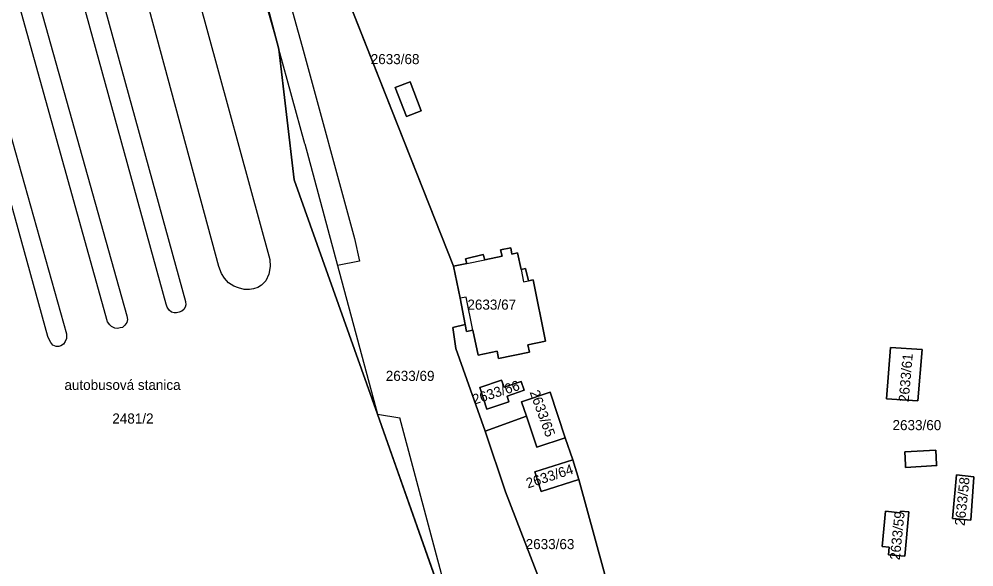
# Model space of a CAD drawing. Extents: x -263423 to -261326, y -1240067 to -1237864.
# Drawn here: x -262049.1 to -261859.7, y -1239696.6 to -1239587.9 of the extents above; entities that cross this region are included whole.
import ezdxf

# ---------------------------------------------------------------- set-up
doc = ezdxf.new("R2010")
doc.units = 0
for name, color, linetype in [('body_kn', 7, 'Continuous'), ('kladpar_druhypozemkov', 7, 'Continuous'), ('kladpar_hranice', 7, 'Continuous'), ('kladpar_parcelnecisla', 7, 'Continuous'), ('kladpar_plochy', 7, 'Continuous'), ('kladpar_sipky', 7, 'Continuous'), ('popisy', 7, 'Continuous'), ('zappar_hrandruhpozemk', 7, 'Continuous')]:
    doc.layers.add(name, color=color, linetype=linetype)

msp = doc.modelspace()

# ---------------------------------------------------------------- linework, layer by layer
at = {"layer": 'body_kn'}
for p, q in [((-261992.91, -1239593.34), (-261992.91, -1239593.34)), ((-261997.54, -1239593.87), (-261997.54, -1239593.87)), ((-261971.53, -1239600.39), (-261971.53, -1239600.39)), ((-261971.53, -1239600.39), (-261971.53, -1239600.39)), ((-261974.47, -1239601.52), (-261974.47, -1239601.52)), ((-261969.32, -1239606.12), (-261969.32, -1239606.12)), ((-261972.26, -1239607.25), (-261972.26, -1239607.25)), ((-261992.43, -1239612.65), (-261992.43, -1239612.65)), ((-261994.52, -1239619.81), (-261994.52, -1239619.81)), ((-261982.57, -1239631.47), (-261982.57, -1239631.47)), ((-261951.57, -1239633.29), (-261951.57, -1239633.29)), ((-261957, -1239634.6), (-261957, -1239634.6)), ((-261957, -1239634.6), (-261957, -1239634.6)), ((-261953.6, -1239633.7), (-261953.6, -1239633.7)), ((-261953.27, -1239634.94), (-261953.27, -1239634.94)), ((-261951.32, -1239634.53), (-261951.32, -1239634.53)), ((-261950.23, -1239634.31), (-261950.23, -1239634.31)), ((-262009.44, -1239637.04), (-262009.44, -1239637.04)), ((-261999.35, -1239635.59), (-261999.35, -1239635.59)), ((-261999.3, -1239636.99), (-261999.3, -1239636.99)), ((-261985.91, -1239636.84), (-261985.91, -1239636.84)), ((-261985.91, -1239636.84), (-261985.91, -1239636.84)), ((-261981.59, -1239635.92), (-261981.59, -1239635.92)), ((-261962.94, -1239636.94), (-261962.94, -1239636.94)), ((-261962.94, -1239636.94), (-261962.94, -1239636.94)), ((-261960.53, -1239635.47), (-261960.53, -1239635.47)), ((-261960.3, -1239636.4), (-261960.3, -1239636.4)), ((-261960.3, -1239636.4), (-261960.3, -1239636.4)), ((-261956.7, -1239635.66), (-261956.7, -1239635.66)), ((-262008.95, -1239638.37), (-262008.95, -1239638.37)), ((-261999.56, -1239638.51), (-261999.56, -1239638.51)), ((-261949.5, -1239637.57), (-261949.5, -1239637.57)), ((-261949.5, -1239637.57), (-261949.5, -1239637.57)), ((-261948.66, -1239637.4), (-261948.66, -1239637.4)), ((-262008.32, -1239639.33), (-262008.32, -1239639.33)), ((-262007.57, -1239640.23), (-262007.57, -1239640.23)), ((-262000.98, -1239640.72), (-262000.98, -1239640.72)), ((-262000.14, -1239639.84), (-262000.14, -1239639.84)), ((-261949.05, -1239640.07), (-261949.05, -1239640.07)), ((-261948.01, -1239639.82), (-261948.01, -1239639.82)), ((-261947.12, -1239639.68), (-261947.12, -1239639.68)), ((-262006.49, -1239640.93), (-262006.49, -1239640.93)), ((-262005.55, -1239641.26), (-262005.55, -1239641.26)), ((-262004.41, -1239641.59), (-262004.41, -1239641.59)), ((-262003.39, -1239641.59), (-262003.39, -1239641.59)), ((-262002.57, -1239641.47), (-262002.57, -1239641.47)), ((-262001.74, -1239641.16), (-262001.74, -1239641.16)), ((-262019.9, -1239644.51), (-262019.9, -1239644.51)), ((-262016.09, -1239643.97), (-262016.09, -1239643.97)), ((-262016.04, -1239644.61), (-262016.04, -1239644.61)), ((-261961.56, -1239643.29), (-261961.56, -1239643.29)), ((-261960.38, -1239643.06), (-261960.38, -1239643.06)), ((-261960.38, -1239643.06), (-261960.38, -1239643.06)), ((-262019.72, -1239645.09), (-262019.72, -1239645.09)), ((-262019.28, -1239645.66), (-262019.28, -1239645.66)), ((-262018.84, -1239646.04), (-262018.84, -1239646.04)), ((-262018.33, -1239646.18), (-262018.33, -1239646.18)), ((-262017.83, -1239646.18), (-262017.83, -1239646.18)), ((-262017.32, -1239646.06), (-262017.32, -1239646.06)), ((-262016.81, -1239645.87), (-262016.81, -1239645.87)), ((-262016.42, -1239645.56), (-262016.42, -1239645.56)), ((-262016.17, -1239645.05), (-262016.17, -1239645.05)), ((-262031.54, -1239647.98), (-262031.54, -1239647.98)), ((-262027.73, -1239648.13), (-262027.73, -1239648.13)), ((-262027.72, -1239646.8), (-262027.72, -1239646.8)), ((-262027.6, -1239647.5), (-262027.6, -1239647.5)), ((-262039.67, -1239650.33), (-262039.67, -1239650.33)), ((-262031.1, -1239648.55), (-262031.1, -1239648.55)), ((-262030.72, -1239648.94), (-262030.72, -1239648.94)), ((-262030.09, -1239649.26), (-262030.09, -1239649.26)), ((-262029.58, -1239649.33), (-262029.58, -1239649.33)), ((-262029.01, -1239649.2), (-262029.01, -1239649.2)), ((-262028.57, -1239649.08), (-262028.57, -1239649.08)), ((-262028.12, -1239648.64), (-262028.12, -1239648.64)), ((-261963.07, -1239649.08), (-261963.07, -1239649.08)), ((-261960.61, -1239648.51), (-261960.61, -1239648.51)), ((-261960.31, -1239649.91), (-261960.31, -1239649.91)), ((-261959.1, -1239649.65), (-261959.1, -1239649.65)), ((-261959.1, -1239649.65), (-261959.1, -1239649.65)), ((-262043.36, -1239650.87), (-262043.36, -1239650.87)), ((-262043.11, -1239651.5), (-262043.11, -1239651.5)), ((-262042.8, -1239652.08), (-262042.8, -1239652.08)), ((-262039.94, -1239651.91), (-262039.94, -1239651.91)), ((-262039.68, -1239651.28), (-262039.68, -1239651.28)), ((-261944.64, -1239651.81), (-261944.64, -1239651.81)), ((-262042.36, -1239652.59), (-262042.36, -1239652.59)), ((-262041.72, -1239652.85), (-262041.72, -1239652.85)), ((-262041.22, -1239652.85), (-262041.22, -1239652.85)), ((-262040.77, -1239652.73), (-262040.77, -1239652.73)), ((-262040.26, -1239652.42), (-262040.26, -1239652.42)), ((-261962.48, -1239653.26), (-261962.48, -1239653.26)), ((-261954.28, -1239653.79), (-261954.28, -1239653.79)), ((-261948.16, -1239652.54), (-261948.16, -1239652.54)), ((-261947.86, -1239653.99), (-261947.86, -1239653.99)), ((-261876.23, -1239653.05), (-261876.23, -1239653.05)), ((-261869.94, -1239653.5), (-261869.94, -1239653.5)), ((-261869.94, -1239653.5), (-261869.94, -1239653.5)), ((-261958.05, -1239654.57), (-261958.05, -1239654.57)), ((-261953.97, -1239655.26), (-261953.97, -1239655.26)), ((-261953.37, -1239659.55), (-261953.37, -1239659.55)), ((-261953.37, -1239659.55), (-261953.37, -1239659.55)), ((-261949.49, -1239659.81), (-261949.49, -1239659.81)), ((-261957.68, -1239661), (-261957.68, -1239661)), ((-261952.88, -1239660.96), (-261952.88, -1239660.96)), ((-261948.9, -1239661.55), (-261948.9, -1239661.55)), ((-261952.29, -1239662.71), (-261952.29, -1239662.71)), ((-261943.72, -1239661.93), (-261943.72, -1239661.93)), ((-261943.72, -1239661.93), (-261943.72, -1239661.93)), ((-261877.05, -1239663.25), (-261877.05, -1239663.25)), ((-261956.3, -1239665.31), (-261956.3, -1239665.31)), ((-261951.91, -1239663.82), (-261951.91, -1239663.82)), ((-261949.4, -1239663.83), (-261949.4, -1239663.83)), ((-261870.79, -1239663.67), (-261870.79, -1239663.67)), ((-261977.98, -1239666.32), (-261977.98, -1239666.32)), ((-261973.57, -1239667.01), (-261973.57, -1239667.01)), ((-261948.44, -1239666.71), (-261948.44, -1239666.71)), ((-261956.61, -1239669.67), (-261956.61, -1239669.67)), ((-261940.75, -1239670.98), (-261940.75, -1239670.98)), ((-261946.38, -1239672.86), (-261946.38, -1239672.86)), ((-261873.4, -1239673.8), (-261873.4, -1239673.8)), ((-261867.26, -1239673.44), (-261867.26, -1239673.44)), ((-261867.26, -1239673.44), (-261867.26, -1239673.44)), ((-261939.26, -1239675.36), (-261939.26, -1239675.36)), ((-261939.26, -1239675.36), (-261939.26, -1239675.36)), ((-261873.29, -1239676.37), (-261873.29, -1239676.37)), ((-261873.26, -1239676.86), (-261873.26, -1239676.86)), ((-261867.08, -1239676.31), (-261867.08, -1239676.31)), ((-261867.07, -1239676.51), (-261867.07, -1239676.51)), ((-261946.77, -1239677.72), (-261946.77, -1239677.72)), ((-261863.17, -1239678.34), (-261863.17, -1239678.34)), ((-261859.69, -1239678.7), (-261859.69, -1239678.7)), ((-261859.69, -1239678.7), (-261859.69, -1239678.7)), ((-261938.03, -1239679.28), (-261938.03, -1239679.28)), ((-261859.7, -1239678.78), (-261859.7, -1239678.78)), ((-261952.57, -1239681.72), (-261952.57, -1239681.72)), ((-261945.54, -1239681.64), (-261945.54, -1239681.64)), ((-261945.54, -1239681.64), (-261945.54, -1239681.64)), ((-261877.25, -1239685.56), (-261877.25, -1239685.56)), ((-261874.31, -1239685.84), (-261874.31, -1239685.84)), ((-261874.31, -1239685.84), (-261874.31, -1239685.84)), ((-261874.27, -1239685.53), (-261874.27, -1239685.53)), ((-261872.59, -1239685.7), (-261872.59, -1239685.7)), ((-261863.96, -1239687), (-261863.96, -1239687)), ((-261860.3, -1239687.34), (-261860.3, -1239687.34)), ((-261877.91, -1239692.57), (-261877.91, -1239692.57)), ((-261876.48, -1239692.7), (-261876.48, -1239692.7)), ((-261876.62, -1239694.18), (-261876.62, -1239694.18)), ((-261873.41, -1239694.48), (-261873.41, -1239694.48))]:
    msp.add_line(p, q, dxfattribs=at)
at = {"layer": 'kladpar_druhypozemkov'}
for p, q in [((-261972.21, -1239604.57), (-261972.21, -1239604.57)), ((-261955.35, -1239642.77), (-261955.35, -1239642.77)), ((-261970.99, -1239657.65), (-261970.99, -1239657.65)), ((-261874.15, -1239657.47), (-261874.15, -1239657.47)), ((-261955.05, -1239660.87), (-261955.05, -1239660.87)), ((-262025.96, -1239666.36), (-262025.96, -1239666.36)), ((-261944.05, -1239667.07), (-261944.05, -1239667.07)), ((-261869.15, -1239674.27), (-261869.15, -1239674.27)), ((-261943.15, -1239677.27), (-261943.15, -1239677.27)), ((-261863.05, -1239681.67), (-261863.05, -1239681.67)), ((-261876.4, -1239689.22), (-261876.4, -1239689.22)), ((-261943.15, -1239690.87), (-261943.15, -1239690.87))]:
    msp.add_line(p, q, dxfattribs=at)
at = {"layer": 'kladpar_hranice'}
for points in [[(-262010.02, -1239546.77), (-261997.54, -1239593.87), (-261994.52, -1239619.81), (-261977.98, -1239666.32), (-261960.64, -1239715.49), (-261953.14, -1239736.45), (-261950.91, -1239742.82), (-261964.65, -1239748.62), (-261979.78, -1239744.94), (-261983.26, -1239744.09), (-261986.42, -1239743.3), (-262007.18, -1239738.31), (-262007.43, -1239737.73), (-262013.47, -1239732.22), (-262018.65, -1239729.07), (-262020.56, -1239729.94), (-262022.07, -1239728.53), (-262028.85, -1239727.84), (-262029.04, -1239728.92), (-262063.66, -1239743.32)], [(-261960.64, -1239715.49), (-261977.98, -1239666.32), (-261994.52, -1239619.81), (-261997.54, -1239593.87), (-262010.02, -1239546.77)], [(-261928.31, -1239714.74), (-261938.03, -1239679.28), (-261939.26, -1239675.36), (-261940.75, -1239670.98), (-261943.72, -1239661.93), (-261949.4, -1239663.83), (-261948.44, -1239666.71), (-261956.61, -1239669.67), (-261962.48, -1239653.26), (-261963.07, -1239649.08), (-261960.61, -1239648.51), (-261960.31, -1239649.91), (-261959.1, -1239649.65), (-261958.05, -1239654.57), (-261954.28, -1239653.79), (-261953.97, -1239655.26), (-261947.86, -1239653.99), (-261948.16, -1239652.54), (-261944.64, -1239651.81), (-261947.12, -1239639.68), (-261948.01, -1239639.82), (-261948.66, -1239637.4), (-261949.5, -1239637.57), (-261950.23, -1239634.31), (-261951.32, -1239634.53), (-261951.57, -1239633.29), (-261953.6, -1239633.7), (-261953.27, -1239634.94), (-261956.7, -1239635.66), (-261957, -1239634.6), (-261960.53, -1239635.47), (-261960.3, -1239636.4), (-261962.94, -1239636.94), (-261984.6, -1239582.08)], [(-261984.6, -1239582.08), (-261962.94, -1239636.94)], [(-261969.32, -1239606.12), (-261971.53, -1239600.39), (-261974.47, -1239601.52), (-261972.26, -1239607.25), (-261969.32, -1239606.12)], [(-261971.53, -1239600.39), (-261969.32, -1239606.12), (-261972.26, -1239607.25), (-261974.47, -1239601.52), (-261971.53, -1239600.39)], [(-261957, -1239634.6), (-261956.7, -1239635.66), (-261953.27, -1239634.94), (-261953.6, -1239633.7), (-261951.57, -1239633.29), (-261951.32, -1239634.53), (-261950.23, -1239634.31), (-261949.5, -1239637.57), (-261948.66, -1239637.4), (-261948.01, -1239639.82), (-261947.12, -1239639.68), (-261944.64, -1239651.81), (-261948.16, -1239652.54), (-261947.86, -1239653.99), (-261953.97, -1239655.26), (-261954.28, -1239653.79), (-261958.05, -1239654.57), (-261959.1, -1239649.65), (-261960.31, -1239649.91), (-261960.61, -1239648.51), (-261961.56, -1239643.29), (-261962.94, -1239636.94), (-261960.3, -1239636.4), (-261960.53, -1239635.47), (-261957, -1239634.6)], [(-261962.94, -1239636.94), (-261961.56, -1239643.29), (-261960.61, -1239648.51), (-261963.07, -1239649.08), (-261962.48, -1239653.26), (-261956.61, -1239669.67), (-261952.57, -1239681.72), (-261933.59, -1239730.99)], [(-261870.79, -1239663.67), (-261869.94, -1239653.5), (-261876.23, -1239653.05), (-261877.05, -1239663.25), (-261870.79, -1239663.67)], [(-261869.94, -1239653.5), (-261870.79, -1239663.67), (-261877.05, -1239663.25), (-261876.23, -1239653.05), (-261869.94, -1239653.5)], [(-261951.91, -1239663.82), (-261952.29, -1239662.71), (-261948.9, -1239661.55), (-261949.49, -1239659.81), (-261952.88, -1239660.96), (-261953.37, -1239659.55), (-261957.68, -1239661), (-261956.3, -1239665.31), (-261951.91, -1239663.82)], [(-261953.37, -1239659.55), (-261952.88, -1239660.96), (-261949.49, -1239659.81), (-261948.9, -1239661.55), (-261952.29, -1239662.71), (-261951.91, -1239663.82), (-261956.3, -1239665.31), (-261957.68, -1239661), (-261953.37, -1239659.55)], [(-261943.72, -1239661.93), (-261940.75, -1239670.98), (-261946.38, -1239672.86), (-261948.44, -1239666.71), (-261949.4, -1239663.83), (-261943.72, -1239661.93)], [(-261945.54, -1239681.64), (-261938.03, -1239679.28), (-261928.31, -1239714.74), (-261930.3, -1239715.26), (-261935.04, -1239716.82), (-261931.3, -1239728.19), (-261933.59, -1239730.99), (-261952.57, -1239681.72), (-261956.61, -1239669.67), (-261948.44, -1239666.71), (-261946.38, -1239672.86), (-261940.75, -1239670.98), (-261939.26, -1239675.36), (-261946.77, -1239677.72), (-261945.54, -1239681.64)], [(-261867.07, -1239676.51), (-261867.08, -1239676.31), (-261867.26, -1239673.44), (-261873.4, -1239673.8), (-261873.29, -1239676.37), (-261873.26, -1239676.86), (-261867.07, -1239676.51)], [(-261867.26, -1239673.44), (-261867.08, -1239676.31), (-261867.07, -1239676.51), (-261873.26, -1239676.86), (-261873.29, -1239676.37), (-261873.4, -1239673.8), (-261867.26, -1239673.44)], [(-261939.26, -1239675.36), (-261938.03, -1239679.28), (-261945.54, -1239681.64), (-261946.77, -1239677.72), (-261939.26, -1239675.36)], [(-261860.3, -1239687.34), (-261859.7, -1239678.78), (-261859.69, -1239678.7), (-261863.17, -1239678.34), (-261863.96, -1239687), (-261860.3, -1239687.34)], [(-261859.69, -1239678.7), (-261859.7, -1239678.78), (-261860.3, -1239687.34), (-261863.96, -1239687), (-261863.17, -1239678.34), (-261859.69, -1239678.7)], [(-261873.41, -1239694.48), (-261872.59, -1239685.7), (-261874.27, -1239685.53), (-261874.31, -1239685.84), (-261877.25, -1239685.56), (-261877.91, -1239692.57), (-261876.48, -1239692.7), (-261876.62, -1239694.18), (-261873.41, -1239694.48)], [(-261874.31, -1239685.84), (-261874.27, -1239685.53), (-261872.59, -1239685.7), (-261873.41, -1239694.48), (-261876.62, -1239694.18), (-261876.48, -1239692.7), (-261877.91, -1239692.57), (-261877.25, -1239685.56), (-261874.31, -1239685.84)]]:
    msp.add_lwpolyline(points, dxfattribs=at)
at = {"layer": 'kladpar_plochy'}
for p, q in [((-262010.02, -1239546.77), (-261997.54, -1239593.87)), ((-261962.94, -1239636.94), (-261984.6, -1239582.08)), ((-261997.54, -1239593.87), (-261994.52, -1239619.81)), ((-261971.53, -1239600.39), (-261974.47, -1239601.52)), ((-261969.32, -1239606.12), (-261971.53, -1239600.39)), ((-261974.47, -1239601.52), (-261972.26, -1239607.25)), ((-261972.26, -1239607.25), (-261969.32, -1239606.12)), ((-261994.52, -1239619.81), (-261977.98, -1239666.32)), ((-261951.57, -1239633.29), (-261953.6, -1239633.7)), ((-261951.32, -1239634.53), (-261951.57, -1239633.29)), ((-261957, -1239634.6), (-261960.53, -1239635.47)), ((-261956.7, -1239635.66), (-261957, -1239634.6)), ((-261953.27, -1239634.94), (-261956.7, -1239635.66)), ((-261953.6, -1239633.7), (-261953.27, -1239634.94)), ((-261950.23, -1239634.31), (-261951.32, -1239634.53)), ((-261949.5, -1239637.57), (-261950.23, -1239634.31)), ((-261960.3, -1239636.4), (-261962.94, -1239636.94)), ((-261960.53, -1239635.47), (-261960.3, -1239636.4)), ((-261948.66, -1239637.4), (-261949.5, -1239637.57)), ((-261948.01, -1239639.82), (-261948.66, -1239637.4)), ((-261947.12, -1239639.68), (-261948.01, -1239639.82)), ((-261944.64, -1239651.81), (-261947.12, -1239639.68)), ((-261963.07, -1239649.08), (-261960.61, -1239648.51)), ((-261962.48, -1239653.26), (-261963.07, -1239649.08)), ((-261960.61, -1239648.51), (-261960.31, -1239649.91)), ((-261960.31, -1239649.91), (-261959.1, -1239649.65)), ((-261959.1, -1239649.65), (-261958.05, -1239654.57)), ((-261948.16, -1239652.54), (-261944.64, -1239651.81)), ((-261956.61, -1239669.67), (-261962.48, -1239653.26)), ((-261958.05, -1239654.57), (-261954.28, -1239653.79)), ((-261954.28, -1239653.79), (-261953.97, -1239655.26)), ((-261953.97, -1239655.26), (-261947.86, -1239653.99)), ((-261947.86, -1239653.99), (-261948.16, -1239652.54)), ((-261876.23, -1239653.05), (-261877.05, -1239663.25)), ((-261869.94, -1239653.5), (-261876.23, -1239653.05)), ((-261870.79, -1239663.67), (-261869.94, -1239653.5)), ((-261953.37, -1239659.55), (-261957.68, -1239661)), ((-261952.88, -1239660.96), (-261953.37, -1239659.55)), ((-261949.49, -1239659.81), (-261952.88, -1239660.96)), ((-261948.9, -1239661.55), (-261949.49, -1239659.81)), ((-261957.68, -1239661), (-261956.3, -1239665.31)), ((-261952.29, -1239662.71), (-261948.9, -1239661.55)), ((-261951.91, -1239663.82), (-261952.29, -1239662.71)), ((-261943.72, -1239661.93), (-261949.4, -1239663.83)), ((-261940.75, -1239670.98), (-261943.72, -1239661.93)), ((-261877.05, -1239663.25), (-261870.79, -1239663.67)), ((-261956.3, -1239665.31), (-261951.91, -1239663.82)), ((-261949.4, -1239663.83), (-261948.44, -1239666.71)), ((-261977.98, -1239666.32), (-261960.64, -1239715.49)), ((-261948.44, -1239666.71), (-261956.61, -1239669.67)), ((-261939.26, -1239675.36), (-261940.75, -1239670.98)), ((-261867.26, -1239673.44), (-261873.4, -1239673.8)), ((-261873.4, -1239673.8), (-261873.29, -1239676.37)), ((-261867.08, -1239676.31), (-261867.26, -1239673.44)), ((-261938.03, -1239679.28), (-261939.26, -1239675.36)), ((-261873.29, -1239676.37), (-261873.26, -1239676.86)), ((-261873.26, -1239676.86), (-261867.07, -1239676.51)), ((-261867.07, -1239676.51), (-261867.08, -1239676.31)), ((-261863.17, -1239678.34), (-261863.96, -1239687)), ((-261859.69, -1239678.7), (-261863.17, -1239678.34)), ((-261859.7, -1239678.78), (-261859.69, -1239678.7)), ((-261928.31, -1239714.74), (-261938.03, -1239679.28)), ((-261860.3, -1239687.34), (-261859.7, -1239678.78)), ((-261877.25, -1239685.56), (-261877.91, -1239692.57)), ((-261874.31, -1239685.84), (-261877.25, -1239685.56)), ((-261874.27, -1239685.53), (-261874.31, -1239685.84)), ((-261872.59, -1239685.7), (-261874.27, -1239685.53)), ((-261873.41, -1239694.48), (-261872.59, -1239685.7)), ((-261863.96, -1239687), (-261860.3, -1239687.34)), ((-261877.91, -1239692.57), (-261876.48, -1239692.7)), ((-261876.48, -1239692.7), (-261876.62, -1239694.18)), ((-261876.62, -1239694.18), (-261873.41, -1239694.48))]:
    msp.add_line(p, q, dxfattribs=at)
for points in [[(-261960.64, -1239715.49), (-261977.98, -1239666.32), (-261994.52, -1239619.81), (-261997.54, -1239593.87), (-262010.02, -1239546.77)], [(-261984.6, -1239582.08), (-261962.94, -1239636.94), (-261961.56, -1239643.29), (-261960.61, -1239648.51), (-261963.07, -1239649.08), (-261962.48, -1239653.26), (-261956.61, -1239669.67), (-261952.57, -1239681.72), (-261933.59, -1239730.99)]]:
    msp.add_lwpolyline(points, dxfattribs=at)
for points in [[(-261971.53, -1239600.39), (-261969.32, -1239606.12), (-261972.26, -1239607.25), (-261974.47, -1239601.52)], [(-261957, -1239634.6), (-261956.7, -1239635.66), (-261953.27, -1239634.94), (-261953.6, -1239633.7), (-261951.57, -1239633.29), (-261951.32, -1239634.53), (-261950.23, -1239634.31), (-261949.5, -1239637.57), (-261948.66, -1239637.4), (-261948.01, -1239639.82), (-261947.12, -1239639.68), (-261944.64, -1239651.81), (-261948.16, -1239652.54), (-261947.86, -1239653.99), (-261953.97, -1239655.26), (-261954.28, -1239653.79), (-261958.05, -1239654.57), (-261959.1, -1239649.65), (-261960.31, -1239649.91), (-261960.61, -1239648.51), (-261961.56, -1239643.29), (-261962.94, -1239636.94), (-261960.3, -1239636.4), (-261960.53, -1239635.47)], [(-261869.94, -1239653.5), (-261870.79, -1239663.67), (-261877.05, -1239663.25), (-261876.23, -1239653.05)], [(-261953.37, -1239659.55), (-261952.88, -1239660.96), (-261949.49, -1239659.81), (-261948.9, -1239661.55), (-261952.29, -1239662.71), (-261951.91, -1239663.82), (-261956.3, -1239665.31), (-261957.68, -1239661)], [(-261943.72, -1239661.93), (-261940.75, -1239670.98), (-261946.38, -1239672.86), (-261948.44, -1239666.71), (-261949.4, -1239663.83)], [(-261945.54, -1239681.64), (-261938.03, -1239679.28), (-261928.31, -1239714.74), (-261930.3, -1239715.26), (-261935.04, -1239716.82), (-261931.3, -1239728.19), (-261933.59, -1239730.99), (-261952.57, -1239681.72), (-261956.61, -1239669.67), (-261948.44, -1239666.71), (-261946.38, -1239672.86), (-261940.75, -1239670.98), (-261939.26, -1239675.36), (-261946.77, -1239677.72)], [(-261867.26, -1239673.44), (-261867.08, -1239676.31), (-261867.07, -1239676.51), (-261873.26, -1239676.86), (-261873.29, -1239676.37), (-261873.4, -1239673.8)], [(-261939.26, -1239675.36), (-261938.03, -1239679.28), (-261945.54, -1239681.64), (-261946.77, -1239677.72)], [(-261859.69, -1239678.7), (-261859.7, -1239678.78), (-261860.3, -1239687.34), (-261863.96, -1239687), (-261863.17, -1239678.34)], [(-261874.31, -1239685.84), (-261874.27, -1239685.53), (-261872.59, -1239685.7), (-261873.41, -1239694.48), (-261876.62, -1239694.18), (-261876.48, -1239692.7), (-261877.91, -1239692.57), (-261877.25, -1239685.56)]]:
    msp.add_lwpolyline(points, close=True, dxfattribs=at)
at = {"layer": 'kladpar_sipky'}
for p, q in [((-261973.27, -1239601.92), (-261973.27, -1239601.92)), ((-261870.57, -1239673.88), (-261870.57, -1239673.88))]:
    msp.add_line(p, q, dxfattribs=at)
at = {"layer": 'zappar_hrandruhpozemk'}
for p, q in [((-262019.84, -1239515.44), (-261997.54, -1239593.87)), ((-262026.11, -1239537.68), (-261999.35, -1239635.59)), ((-262009.44, -1239637.04), (-262035.64, -1239539.9)), ((-262038.93, -1239560.89), (-262016.09, -1239643.97)), ((-262050.87, -1239564.23), (-262027.72, -1239646.8)), ((-262000.36, -1239566.73), (-261992.91, -1239593.34)), ((-262062.52, -1239569.41), (-262039.67, -1239650.33)), ((-261992.43, -1239612.65), (-261997.54, -1239593.87)), ((-261992.43, -1239612.65), (-261985.91, -1239636.84)), ((-261960.3, -1239636.4), (-261956.7, -1239635.66)), ((-261949.5, -1239637.57), (-261949.05, -1239640.07)), ((-261949.05, -1239640.07), (-261948.01, -1239639.82)), ((-261960.38, -1239643.06), (-261961.56, -1239643.29)), ((-261959.1, -1239649.65), (-261960.38, -1239643.06)), ((-261959.1, -1239649.65), (-261960.38, -1239643.06)), ((-261960.64, -1239715.49), (-261973.57, -1239667.01))]:
    msp.add_line(p, q, dxfattribs=at)
for points in [[(-262016.09, -1239643.97), (-262016.04, -1239644.61), (-262016.17, -1239645.05), (-262016.42, -1239645.56), (-262016.81, -1239645.87), (-262017.32, -1239646.06), (-262017.83, -1239646.18), (-262018.33, -1239646.18), (-262018.84, -1239646.04), (-262019.28, -1239645.66), (-262019.72, -1239645.09), (-262019.9, -1239644.51), (-262045.2, -1239552.46)], [(-262027.72, -1239646.8), (-262027.6, -1239647.5), (-262027.73, -1239648.13), (-262028.12, -1239648.64), (-262028.57, -1239649.08), (-262029.01, -1239649.2), (-262029.58, -1239649.33), (-262030.09, -1239649.26), (-262030.72, -1239648.94), (-262031.1, -1239648.55), (-262031.54, -1239647.98), (-262057.21, -1239556.11)], [(-262039.67, -1239650.33), (-262039.68, -1239651.28), (-262039.94, -1239651.91), (-262040.26, -1239652.42), (-262040.77, -1239652.73), (-262041.22, -1239652.85), (-262041.72, -1239652.85), (-262042.36, -1239652.59), (-262042.8, -1239652.08), (-262043.11, -1239651.5), (-262043.36, -1239650.87), (-262068.34, -1239560.41)], [(-261992.91, -1239593.34), (-261982.57, -1239631.47), (-261981.59, -1239635.92), (-261985.91, -1239636.84)], [(-261999.35, -1239635.59), (-261999.3, -1239636.99), (-261999.56, -1239638.51), (-262000.14, -1239639.84), (-262000.98, -1239640.72), (-262001.74, -1239641.16), (-262002.57, -1239641.47), (-262003.39, -1239641.59), (-262004.41, -1239641.59), (-262005.55, -1239641.26), (-262006.49, -1239640.93), (-262007.57, -1239640.23), (-262008.32, -1239639.33), (-262008.95, -1239638.37), (-262009.44, -1239637.04)], [(-261985.91, -1239636.84), (-261977.98, -1239666.32), (-261973.57, -1239667.01)]]:
    msp.add_lwpolyline(points, dxfattribs=at)

# ---------------------------------------------------------------- texts
at = {"layer": 'kladpar_parcelnecisla'}
for s, p in [('2633/68', (-261979.33, -1239596.87)), ('2633/67', (-261960.16, -1239645.57)), ('2481/2', (-262030.59, -1239668.16)), ('2633/60', (-261875.83, -1239669.47)), ('2633/63', (-261948.6, -1239693.07))]:
    msp.add_text(s, height=2, dxfattribs=at).set_placement(p)
for s, rotation, p in [('2633/61', 85, (-261872.64, -1239663.96)), ('2633/69', 360, (-261976.35, -1239659.7)), ('2633/66', 18, (-261958.79, -1239664.42)), ('2633/65', 290, (-261947.84, -1239661.93)), ('2633/64', 18, (-261948.15, -1239681.04)), ('2633/58', 84, (-261861.53, -1239688.52)), ('2633/59', 84, (-261874.41, -1239695.3))]:
    msp.add_text(s, height=2, rotation=rotation, dxfattribs=at).set_placement(p)
at = {"layer": 'popisy'}
msp.add_text('autobusová stanica', height=2, dxfattribs=at).set_placement((-262040.09, -1239661.49))

doc.saveas('drawing.dxf')
